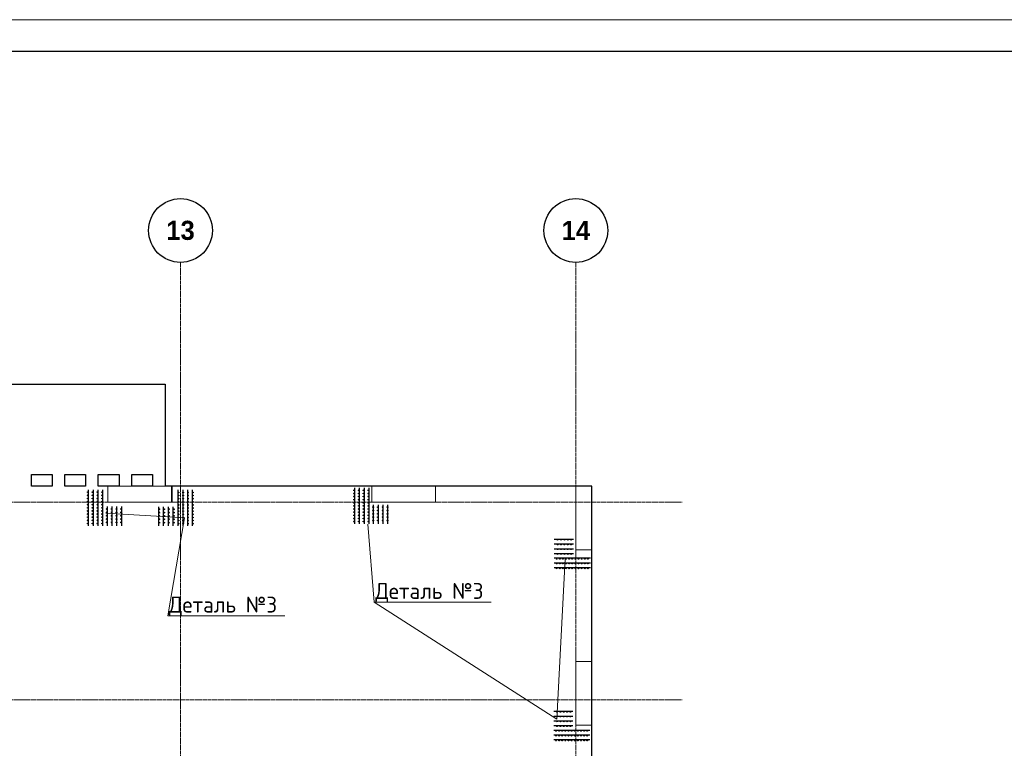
# Model space of a CAD drawing. Header units: millimetres. Extents: x -5898314 to 1055204, y -720802 to 1562611.
# Tile 355 of 362: x 241170 to 256614, y -31959 to -20532. Entities that reach past the tile are written whole.
import ezdxf
from ezdxf import colors
from ezdxf.entities.mleader import LeaderData, LeaderLine
from ezdxf.math import Vec2, Vec3

# ---------------------------------------------------------------- set-up
doc = ezdxf.new("R2010")
doc.units = ezdxf.units.MM
for name, pattern in [('______5', [1100, 800, -100, 100, -100]), ('DASHED', [7, 5, -2, 0]), ('осевая', [50.8, 31.75, -6.35, 6.35, -6.35])]:
    doc.linetypes.add(name, pattern=pattern)
doc.layers.add('Колонна_ бетон', color=7, linetype='Continuous', lineweight=50, true_color=0xb4b496)
for name, color, linetype, lineweight in [('Оси', 40, '______5', 18), ('осн.сетка', 4, 'Continuous', 60), ('Перекрытие ж_бетон', 1, 'Continuous', 30), ('подоснова', 151, 'Continuous', 5), ('размер', 1, 'Continuous', 25), ('РАЗМЕРЫ', 1, 'Continuous', 9), ('ТОНКИЕ', 7, 'Continuous', 9)]:
    doc.layers.add(name, color=color, linetype=linetype, lineweight=lineweight)
doc.layers.add('ТОЛСТЫЕ_ОСНОВНЫЕ', color=6, linetype='Continuous')
doc.styles.add('Century Gothic', font='GOTHIC.TTF')
doc.styles.add('GOST-2.304_Type-B', font='GOST_Common.ttf')

# ---------------------------------------------------------------- blocks, each defined once
blk = doc.blocks.new('*U1581')
at = {"layer": 'ТОЛСТЫЕ_ОСНОВНЫЕ', "color": 6}
blk.add_lwpolyline([(20, 5), (886, 5), (886, 415), (20, 415)], close=True, dxfattribs=at)
at = {"layer": 'ТОНКИЕ'}
blk.add_lwpolyline([(0, 0), (891, 0), (891, 420), (0, 420)], close=True, dxfattribs=at)
blk = doc.blocks.new('NSY101')
at = {"color": 0, "linetype": 'ByBlock', "lineweight": -2}
blk.add_circle((0, 0), 50, dxfattribs=at)
blk = doc.blocks.new('СЛОЖНЫЙ_ОБЪЕКТ_20')
at = {"layer": 'Оси', "color": 16, "linetype": 'Continuous', "lineweight": 25, "transparency": 33554687, "xscale": 9.999999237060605, "yscale": 9.999999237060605, "zscale": 9.999999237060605}
blk.add_blockref('NSY101', (45313, -989), dxfattribs=at)
at = {"layer": 'Оси', "color": 16, "linetype": 'Continuous', "lineweight": 25, "transparency": 33554687, "insert": (45313, -989), "char_height": 300, "width": 620, "attachment_point": 5, "style": 'Century Gothic'}
blk.add_mtext('\\A1;{\\fCentury Gothic|i0|b1;\\H300.000000;\\W1.000000;\\C16;13}\\P', dxfattribs=at)
blk = doc.blocks.new('СЛОЖНЫЙ_ОБЪЕКТ_21')
at = {"layer": 'Оси', "color": 16, "linetype": 'Continuous', "lineweight": 25, "transparency": 33554687, "xscale": 9.999999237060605, "yscale": 9.999999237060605, "zscale": 9.999999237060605}
blk.add_blockref('NSY101', (51513, -989), dxfattribs=at)
at = {"layer": 'Оси', "color": 16, "linetype": 'Continuous', "lineweight": 25, "transparency": 33554687, "insert": (51513, -989), "char_height": 300, "width": 620, "attachment_point": 5, "style": 'Century Gothic'}
blk.add_mtext('\\A1;{\\fCentury Gothic|i0|b1;\\H300.000000;\\W1.000000;\\C16;14}\\P', dxfattribs=at)
blk = doc.blocks.new('оси блок 2')
at = {"layer": 'Оси', "color": 16, "linetype": 'осевая', "lineweight": 0, "transparency": 33554687}
for p, q in [((-45104.7, -322543), (-45104.7, -347914.1)), ((-38904.7, -322543), (-38904.7, -347914.1)), ((-89822.3, -326301.3), (-37238.5, -326301.3)), ((-89822.3, -329401.3), (-37238.5, -329401.3))]:
    blk.add_line(p, q, dxfattribs=at)
at = {"layer": 'Оси', "color": 16, "linetype": 'Continuous', "lineweight": 25, "transparency": 33554687}
for name in ['СЛОЖНЫЙ_ОБЪЕКТ_20', 'СЛОЖНЫЙ_ОБЪЕКТ_21']:
    blk.add_blockref(name, (-90418.2, -321053.5), dxfattribs=at)
blk = doc.blocks.new('подложка стн 1-го этажа')
at = {"layer": 'Колонна_ бетон', "color": 252, "linetype": 'DASHED', "lineweight": 0, "ltscale": 0.5, "true_color": 0x939598, "transparency": 33554687}
for p, q in [((55094, 26362, -200), (55094, 26362, -200)), ((55094, 26362, -200), (55094, 26362, -200)), ((54844, 26112, -200), (54844, 26112, -200)), ((54844, 26112, -200), (54844, 26112, -200))]:
    blk.add_line(p, q, dxfattribs=at)
for points, elevation in [([(47504, 26362), (48504, 26362), (48504, 26112), (47504, 26112)], -360), ([(47504, 26362), (48514, 26362), (48514, 26112), (47504, 26112)], -560), ([(47504, 26362), (48504, 26362), (48504, 26112), (47504, 26112)], -360), ([(47504, 26362), (48514, 26362), (48514, 26112), (47504, 26112)], -560), ([(51644, 26362), (52644, 26362), (52644, 26112), (51644, 26112)], -360), ([(51644, 26362), (52644, 26362), (52644, 26112), (51644, 26112)], -360), ([(54844, 26362), (55094, 26362), (55094, 25362), (54844, 25362)], -560), ([(54844, 26362), (55094, 26362), (55094, 25362), (54844, 25362)], -560), ([(54844, 23612), (55094, 23612), (55094, 22612), (54844, 22612)], -360), ([(54844, 23612), (55094, 23612), (55094, 22612), (54844, 22612)], -560), ([(54844, 23612), (55094, 23612), (55094, 22612), (54844, 22612)], -360), ([(54844, 23612), (55094, 23612), (55094, 22612), (54844, 22612)], -560)]:
    blk.add_lwpolyline(points, close=True, dxfattribs=dict(at, elevation=elevation))
blk = doc.blocks.new('_None')

msp = doc.modelspace()

# ---------------------------------------------------------------- linework, layer by layer
at = {"layer": 'осн.сетка', "color": 3, "lineweight": 25, "ltscale": 100}
for points in [[(242246.05, -27902.73), (242246.05, -28468.24)], [(242321.05, -27902.73), (242321.05, -28468.24)], [(242396.05, -27902.73), (242396.05, -28468.24)], [(242471.05, -27902.73), (242471.05, -28468.24)], [(243652.43, -27906.48), (243652.43, -28471.99)], [(243727.43, -27906.48), (243727.43, -28471.99)], [(243802.43, -27906.48), (243802.43, -28471.99)], [(243877.43, -27906.48), (243877.43, -28471.99)], [(246421.41, -27872.87), (246421.41, -28438.38)], [(246496.41, -27872.87), (246496.41, -28438.38)], [(246571.41, -27872.87), (246571.41, -28438.38)], [(246646.41, -27872.87), (246646.41, -28438.38)], [(242546.05, -28468.55), (242546.05, -28168.55)], [(242621.05, -28468.55), (242621.05, -28168.55)], [(242696.05, -28468.55), (242696.05, -28168.55)], [(242771.05, -28468.55), (242771.05, -28168.55)], [(243352.43, -28472.3), (243352.43, -28172.3)], [(243427.43, -28472.3), (243427.43, -28172.3)], [(243502.43, -28472.3), (243502.43, -28172.3)], [(243577.43, -28472.3), (243577.43, -28172.3)], [(246721.41, -28438.69), (246721.41, -28138.69)], [(246796.41, -28438.69), (246796.41, -28138.69)], [(246871.41, -28438.69), (246871.41, -28138.69)], [(246946.41, -28438.69), (246946.41, -28138.69)], [(249555.69, -28678), (249855.69, -28678)], [(249555.69, -28753), (249855.69, -28753)], [(249555.69, -28828), (249855.69, -28828)], [(249555.69, -28903), (249855.69, -28903)], [(250121.51, -28978), (249555.99, -28978)], [(250121.51, -29053), (249555.99, -29053)], [(250121.51, -29128), (249555.99, -29128)], [(249545.67, -31377.45), (249845.67, -31377.45)], [(249545.67, -31452.45), (249845.67, -31452.45)], [(249545.67, -31527.45), (249845.67, -31527.45)], [(249545.67, -31602.45), (249845.67, -31602.45)], [(250111.49, -31677.45), (249545.98, -31677.45)], [(250111.49, -31752.45), (249545.98, -31752.45)], [(250111.49, -31827.45), (249545.98, -31827.45)]]:
    msp.add_lwpolyline(points, dxfattribs=at)
at = {"layer": 'Перекрытие ж_бетон'}
for p, q in [((240103.24, -26246.3), (243453.24, -26246.3)), ((243453.24, -26246.3), (243453.24, -27846.3))]:
    msp.add_line(p, q, dxfattribs=at)
for points, elevation in [([(241678.28, -27846.3), (241353.28, -27846.3), (241353.28, -27666.3), (241678.28, -27666.3)], -0.05), ([(242203.19, -27846.3), (241878.19, -27846.3), (241878.19, -27666.3), (242203.19, -27666.3)], 0.05), ([(242728.18, -27846.3), (242403.18, -27846.3), (242403.18, -27666.3), (242728.18, -27666.3)], 0.07), ([(243253.16, -27846.3), (242928.16, -27846.3), (242928.16, -27666.3), (243253.16, -27666.3)], 0.09)]:
    msp.add_lwpolyline(points, close=True, dxfattribs=dict(at, elevation=elevation))
msp.add_lwpolyline([(247093.24, -44746.3), (250143.24, -44746.3), (250143.24, -27846.3), (243453.24, -27846.3)], dxfattribs=at)
at = {"layer": 'размер', "lineweight": 25, "ltscale": 2}
for centre, radius in [((242238.21, -27942.25), 6.3), ((242313.21, -27942.25), 6.3), ((242388.21, -27942.25), 6.3), ((242463.21, -27942.25), 6.3), ((243660.28, -27946), 6.3), ((243735.28, -27946), 6.3), ((243810.28, -27946), 6.3), ((243885.28, -27946), 6.3), ((246413.57, -27912.38), 6.3), ((246488.57, -27912.38), 6.3), ((246563.57, -27912.38), 6.3), ((246638.57, -27912.38), 6.3), ((242238.21, -27991.25), 6.3), ((242238.21, -28040.25), 6.3), ((242238.21, -28089.25), 6.3), ((242313.21, -27991.25), 6.3), ((242313.21, -28040.25), 6.3), ((242313.21, -28089.25), 6.3), ((242388.21, -27991.25), 6.3), ((242388.21, -28040.25), 6.3), ((242388.21, -28089.25), 6.3), ((242463.21, -27991.25), 6.3), ((242463.21, -28040.25), 6.3), ((242463.21, -28089.25), 6.3), ((243660.28, -27995), 6.3), ((243660.28, -28044), 6.3), ((243660.28, -28093), 6.3), ((243735.28, -27995), 6.3), ((243735.28, -28044), 6.3), ((243735.28, -28093), 6.3), ((243810.28, -27995), 6.3), ((243810.28, -28044), 6.3), ((243810.28, -28093), 6.3), ((243885.28, -27995), 6.3), ((243885.28, -28044), 6.3), ((243885.28, -28093), 6.3), ((246413.57, -27961.38), 6.3), ((246413.57, -28010.38), 6.3), ((246413.57, -28059.38), 6.3), ((246413.57, -28108.38), 6.3), ((246488.57, -27961.38), 6.3), ((246488.57, -28010.38), 6.3), ((246488.57, -28059.38), 6.3), ((246488.57, -28108.38), 6.3), ((246563.57, -27961.38), 6.3), ((246563.57, -28010.38), 6.3), ((246563.57, -28059.38), 6.3), ((246563.57, -28108.38), 6.3), ((246638.57, -27961.38), 6.3), ((246638.57, -28010.38), 6.3), ((246638.57, -28059.38), 6.3), ((246638.57, -28108.38), 6.3), ((242238.21, -28138.25), 6.3), ((242238.21, -28187.25), 6.3), ((242238.21, -28236.25), 6.3), ((242313.21, -28138.25), 6.3), ((242313.21, -28187.25), 6.3), ((242313.21, -28236.25), 6.3), ((242388.21, -28138.25), 6.3), ((242388.21, -28187.25), 6.3), ((242388.21, -28236.25), 6.3), ((242463.21, -28138.25), 6.3), ((242463.21, -28187.25), 6.3), ((242463.21, -28236.25), 6.3), ((242537.65, -28206.05), 6.75), ((242537.65, -28258.55), 6.75), ((242612.65, -28206.05), 6.75), ((242612.65, -28258.55), 6.75), ((242687.65, -28206.05), 6.75), ((242687.65, -28258.55), 6.75), ((242762.65, -28206.05), 6.75), ((242762.65, -28258.55), 6.75), ((243360.84, -28209.8), 6.75), ((243360.84, -28262.3), 6.75), ((243435.84, -28209.8), 6.75), ((243435.84, -28262.3), 6.75), ((243510.84, -28209.8), 6.75), ((243510.84, -28262.3), 6.75), ((243585.84, -28209.8), 6.75), ((243585.84, -28262.3), 6.75), ((243660.28, -28142), 6.3), ((243660.28, -28191), 6.3), ((243660.28, -28240), 6.3), ((243735.28, -28142), 6.3), ((243735.28, -28191), 6.3), ((243735.28, -28240), 6.3), ((243810.28, -28142), 6.3), ((243810.28, -28191), 6.3), ((243810.28, -28240), 6.3), ((243885.28, -28142), 6.3), ((243885.28, -28191), 6.3), ((243885.28, -28240), 6.3), ((246413.57, -28157.38), 6.3), ((246413.57, -28206.38), 6.3), ((246413.57, -28255.38), 6.3), ((246488.57, -28157.38), 6.3), ((246488.57, -28206.38), 6.3), ((246488.57, -28255.38), 6.3), ((246563.57, -28157.38), 6.3), ((246563.57, -28206.38), 6.3), ((246563.57, -28255.38), 6.3), ((246638.57, -28157.38), 6.3), ((246638.57, -28206.38), 6.3), ((246638.57, -28255.38), 6.3), ((246713.01, -28176.19), 6.75), ((246713.01, -28228.69), 6.75), ((246788.01, -28176.19), 6.75), ((246788.01, -28228.69), 6.75), ((246863.01, -28176.19), 6.75), ((246863.01, -28228.69), 6.75), ((246938.01, -28176.19), 6.75), ((246938.01, -28228.69), 6.75), ((242238.21, -28285.25), 6.3), ((242238.21, -28334.25), 6.3), ((242238.21, -28383.25), 6.3), ((242313.21, -28285.25), 6.3), ((242313.21, -28334.25), 6.3), ((242313.21, -28383.25), 6.3), ((242388.21, -28285.25), 6.3), ((242388.21, -28334.25), 6.3), ((242388.21, -28383.25), 6.3), ((242463.21, -28285.25), 6.3), ((242463.21, -28334.25), 6.3), ((242463.21, -28383.25), 6.3), ((242537.65, -28311.05), 6.75), ((242537.65, -28363.55), 6.75), ((242537.65, -28416.05), 6.75), ((242612.65, -28311.05), 6.75), ((242612.65, -28363.55), 6.75), ((242612.65, -28416.05), 6.75), ((242687.65, -28311.05), 6.75), ((242687.65, -28363.55), 6.75), ((242687.65, -28416.05), 6.75), ((242762.65, -28311.05), 6.75), ((242762.65, -28363.55), 6.75), ((242762.65, -28416.05), 6.75), ((243360.84, -28314.8), 6.75), ((243360.84, -28367.3), 6.75), ((243360.84, -28419.8), 6.75), ((243435.84, -28314.8), 6.75), ((243435.84, -28367.3), 6.75), ((243435.84, -28419.8), 6.75), ((243510.84, -28314.8), 6.75), ((243510.84, -28367.3), 6.75), ((243510.84, -28419.8), 6.75), ((243585.84, -28314.8), 6.75), ((243585.84, -28367.3), 6.75), ((243585.84, -28419.8), 6.75), ((243660.28, -28289), 6.3), ((243660.28, -28338), 6.3), ((243660.28, -28387), 6.3), ((243735.28, -28289), 6.3), ((243735.28, -28338), 6.3), ((243735.28, -28387), 6.3), ((243810.28, -28289), 6.3), ((243810.28, -28338), 6.3), ((243810.28, -28387), 6.3), ((243885.28, -28289), 6.3), ((243885.28, -28338), 6.3), ((243885.28, -28387), 6.3), ((246413.57, -28304.38), 6.3), ((246413.57, -28353.38), 6.3), ((246413.57, -28402.38), 6.3), ((246488.57, -28304.38), 6.3), ((246488.57, -28353.38), 6.3), ((246488.57, -28402.38), 6.3), ((246563.57, -28304.38), 6.3), ((246563.57, -28353.38), 6.3), ((246563.57, -28402.38), 6.3), ((246638.57, -28304.38), 6.3), ((246638.57, -28353.38), 6.3), ((246638.57, -28402.38), 6.3), ((246713.01, -28281.19), 6.75), ((246713.01, -28333.69), 6.75), ((246713.01, -28386.19), 6.75), ((246788.01, -28281.19), 6.75), ((246788.01, -28333.69), 6.75), ((246788.01, -28386.19), 6.75), ((246863.01, -28281.19), 6.75), ((246863.01, -28333.69), 6.75), ((246863.01, -28386.19), 6.75), ((246938.01, -28281.19), 6.75), ((246938.01, -28333.69), 6.75), ((246938.01, -28386.19), 6.75), ((242238.21, -28432.25), 6.3), ((242313.21, -28432.25), 6.3), ((242388.21, -28432.25), 6.3), ((242463.21, -28432.25), 6.3), ((243660.28, -28436), 6.3), ((243735.28, -28436), 6.3), ((243810.28, -28436), 6.3), ((243885.28, -28436), 6.3), ((249608.19, -28686.41), 6.75), ((249660.69, -28686.41), 6.75), ((249713.19, -28686.41), 6.75), ((249765.69, -28686.41), 6.75), ((249818.19, -28686.41), 6.75), ((249608.19, -28761.41), 6.75), ((249608.19, -28836.41), 6.75), ((249660.69, -28761.41), 6.75), ((249660.69, -28836.41), 6.75), ((249713.19, -28761.41), 6.75), ((249713.19, -28836.41), 6.75), ((249765.69, -28761.41), 6.75), ((249765.69, -28836.41), 6.75), ((249818.19, -28761.41), 6.75), ((249818.19, -28836.41), 6.75), ((249591.99, -28985.85), 6.3), ((249608.19, -28911.41), 6.75), ((249640.99, -28985.85), 6.3), ((249660.69, -28911.41), 6.75), ((249689.99, -28985.85), 6.3), ((249713.19, -28911.41), 6.75), ((249738.99, -28985.85), 6.3), ((249765.69, -28911.41), 6.75), ((249787.99, -28985.85), 6.3), ((249818.19, -28911.41), 6.75), ((249836.99, -28985.85), 6.3), ((249885.99, -28985.85), 6.3), ((249934.99, -28985.85), 6.3), ((249983.99, -28985.85), 6.3), ((250032.99, -28985.85), 6.3), ((250081.99, -28985.85), 6.3), ((249591.99, -29060.85), 6.3), ((249591.99, -29135.85), 6.3), ((249640.99, -29060.85), 6.3), ((249640.99, -29135.85), 6.3), ((249689.99, -29060.85), 6.3), ((249689.99, -29135.85), 6.3), ((249738.99, -29060.85), 6.3), ((249738.99, -29135.85), 6.3), ((249787.99, -29060.85), 6.3), ((249787.99, -29135.85), 6.3), ((249836.99, -29060.85), 6.3), ((249836.99, -29135.85), 6.3), ((249885.99, -29060.85), 6.3), ((249885.99, -29135.85), 6.3), ((249934.99, -29060.85), 6.3), ((249934.99, -29135.85), 6.3), ((249983.99, -29060.85), 6.3), ((249983.99, -29135.85), 6.3), ((250032.99, -29060.85), 6.3), ((250032.99, -29135.85), 6.3), ((250081.99, -29060.85), 6.3), ((250081.99, -29135.85), 6.3), ((249598.17, -31385.85), 6.75), ((249598.17, -31460.85), 6.75), ((249650.67, -31385.85), 6.75), ((249650.67, -31460.85), 6.75), ((249703.17, -31385.85), 6.75), ((249703.17, -31460.85), 6.75), ((249755.67, -31385.85), 6.75), ((249755.67, -31460.85), 6.75), ((249808.17, -31385.85), 6.75), ((249808.17, -31460.85), 6.75), ((249598.17, -31535.85), 6.75), ((249598.17, -31610.85), 6.75), ((249650.67, -31535.85), 6.75), ((249650.67, -31610.85), 6.75), ((249703.17, -31535.85), 6.75), ((249703.17, -31610.85), 6.75), ((249755.67, -31535.85), 6.75), ((249755.67, -31610.85), 6.75), ((249808.17, -31535.85), 6.75), ((249808.17, -31610.85), 6.75), ((249581.98, -31685.29), 6.3), ((249581.98, -31760.29), 6.3), ((249630.98, -31685.29), 6.3), ((249630.98, -31760.29), 6.3), ((249679.98, -31685.29), 6.3), ((249679.98, -31760.29), 6.3), ((249728.98, -31685.29), 6.3), ((249728.98, -31760.29), 6.3), ((249777.98, -31685.29), 6.3), ((249777.98, -31760.29), 6.3), ((249826.98, -31685.29), 6.3), ((249826.98, -31760.29), 6.3), ((249875.98, -31685.29), 6.3), ((249875.98, -31760.29), 6.3), ((249924.98, -31685.29), 6.3), ((249924.98, -31760.29), 6.3), ((249973.98, -31685.29), 6.3), ((249973.98, -31760.29), 6.3), ((250022.98, -31685.29), 6.3), ((250022.98, -31760.29), 6.3), ((250071.98, -31685.29), 6.3), ((250071.98, -31760.29), 6.3), ((249581.98, -31835.29), 6.3), ((249630.98, -31835.29), 6.3), ((249679.98, -31835.29), 6.3), ((249728.98, -31835.29), 6.3), ((249777.98, -31835.29), 6.3), ((249826.98, -31835.29), 6.3), ((249875.98, -31835.29), 6.3), ((249924.98, -31835.29), 6.3), ((249973.98, -31835.29), 6.3), ((250022.98, -31835.29), 6.3), ((250071.98, -31835.29), 6.3)]:
    msp.add_circle(centre, radius, dxfattribs=at)

# ---------------------------------------------------------------- block references
at = {"xscale": 100, "yscale": 100, "zscale": 100}
msp.add_blockref('*U1581', (193802.04, -62531.81), dxfattribs=at)
msp.add_blockref('подложка стн 1-го этажа', (195049.32, -54208.1, 560))
at = {"layer": 'РАЗМЕРЫ'}
msp.add_blockref('оси блок 2', (288797.96, 298205.02), dxfattribs=at)

# ---------------------------------------------------------------- leaders
at = {"layer": 'подоснова', "color": 2, "lineweight": 0, "ltscale": 0.3}
ml = msp.add_multileader_mtext('Standard', dxfattribs=at)
ml.set_content('Деталь №3', color=2, style='GOST-2.304_Type-B')
ml.set_leader_properties(color=256, linetype='ByLayer', lineweight=15)
ml.set_arrow_properties(name='NONE')
ml.build(insert=Vec2(0, 0))
ml.multileader.update_dxf_attribs({"text_left_attachment_type": 6, "text_right_attachment_type": 6, "dogleg_length": 0.1, "arrow_head_size": 18})
ctx = ml.context
ctx.base_point, ctx.char_height, ctx.arrow_head_size, ctx.landing_gap_size, ctx.plane_origin = Vec3(243495.05, -29880.4), 250, 18, 20, Vec3(246903.2, -18908.04)
ctx.left_attachment, ctx.right_attachment, ctx.text_align_type = 6, 6, 1
notes = []
notes.append((ctx, [(1, (1, 1, 0), (243494.95, -29880.4), (1, 0), 0.1, [(0, [(242519.74, -28269.11), (243755.9, -28344.32)], 0, [])])]))
ctx.mtext.insert, ctx.mtext.alignment, ctx.mtext.flow_direction = Vec3(244357.86, -29580.4), 2, 5
ml = msp.add_multileader_mtext('Standard', dxfattribs=at)
ml.set_content('Деталь №3', color=2, style='GOST-2.304_Type-B')
ml.set_leader_properties(color=256, linetype='ByLayer', lineweight=15)
ml.set_arrow_properties(name='NONE')
ml.build(insert=Vec2(0, 0))
ml.multileader.update_dxf_attribs({"text_left_attachment_type": 6, "text_right_attachment_type": 6, "dogleg_length": 0.1, "arrow_head_size": 18})
ctx = ml.context
ctx.base_point, ctx.char_height, ctx.arrow_head_size, ctx.landing_gap_size, ctx.plane_origin = Vec3(246732.34, -29666.05), 250, 18, 20, Vec3(251416.48, -19125.45)
ctx.left_attachment, ctx.right_attachment, ctx.text_align_type = 6, 6, 1
notes.append((ctx, [(1, (1, 1, 0), (246732.24, -29666.05), (1, 0), 0.1, [(1, [(249724.64, -28989.41), (249595.65, -31503.69)], 0, []), (2, [(246628.87, -28441.43)], 0, [])])]))
ctx.mtext.insert, ctx.mtext.alignment, ctx.mtext.flow_direction = Vec3(247595.14, -29366.05), 2, 5
for ctx, leaders in notes:
    for number, flags, end, landing, length, lines in leaders:
        leader = LeaderData()
        leader.index, (leader.has_last_leader_line, leader.has_dogleg_vector, leader.attachment_direction) = number, flags
        leader.last_leader_point, leader.dogleg_vector, leader.dogleg_length = Vec3(end), Vec3(landing), length
        for number, points, colour, breaks in lines:
            line = LeaderLine()
            line.index, line.vertices, line.color, line.breaks = number, Vec3.list(points), colors.encode_raw_color(colour), breaks
            leader.lines.append(line)
        ctx.leaders.append(leader)

doc.saveas('drawing.dxf')
